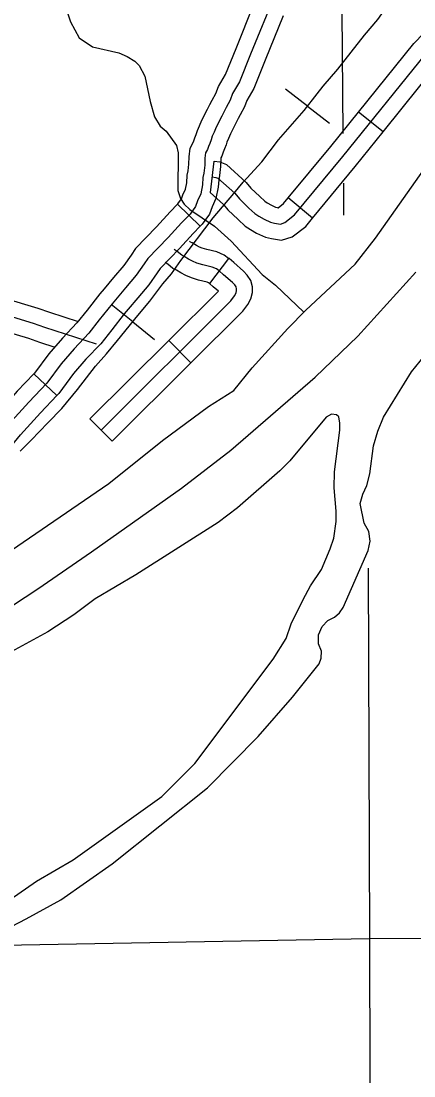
# Model space of a CAD drawing. Extents: x 1377389 to 1380723, y 1168351 to 1170484.
# Drawn here: x 1378548 to 1378585.3, y 1168788.5 to 1168888.7 of the extents above; entities that cross this region are included whole.
import ezdxf

# ---------------------------------------------------------------- set-up
doc = ezdxf.new("R2010")
doc.units = 0
doc.layers.add('B_Fill', color=7, linetype='Continuous')

msp = doc.modelspace()

# ---------------------------------------------------------------- linework, layer by layer
at = {"layer": 'B_Fill'}
for p, q in [((1378575.18, 1168880.63), (1378573.09, 1168882.24)), ((1378565.89, 1168880.76), (1378565.89, 1168880.76)), ((1378575.18, 1168880.63), (1378577.27, 1168879.01)), ((1378582.36, 1168878.17), (1378580.03, 1168880.06)), ((1378565.94, 1168872.4), (1378566.31, 1168875.38)), ((1378575.65, 1168869.99), (1378573.34, 1168871.91)), ((1378564.98, 1168869.21), (1378562.83, 1168871.3)), ((1378567.67, 1168866.16), (1378565.87, 1168863.77)), ((1378558.57, 1168860.13), (1378556.53, 1168861.79)), ((1378558.57, 1168860.13), (1378560.62, 1168858.46)), ((1378564.1, 1168856.23), (1378561.98, 1168858.36)), ((1378551.36, 1168853.13), (1378549.18, 1168855.2)), ((1378549.18, 1168855.2), (1378549.18, 1168855.2)), ((1378556.61, 1168848.78), (1378554.5, 1168850.91))]:
    msp.add_line(p, q, dxfattribs=at)
for points in [[(1378578.35, 1168901.27), (1378578.54, 1168878.01)], [(1378574.85, 1168880.2), (1378576.08, 1168881.8), (1378576.66, 1168882.53), (1378578.05, 1168884.13), (1378580.6, 1168887.35), (1378581.86, 1168888.86), (1378582.76, 1168890.15), (1378583.3, 1168890.71), (1378583.66, 1168891.07), (1378584.38, 1168891.69), (1378585.07, 1168892.36), (1378586.17, 1168893.44)], [(1378574.85, 1168880.2), (1378576.08, 1168881.8), (1378576.66, 1168882.53), (1378578.05, 1168884.13), (1378580.6, 1168887.35), (1378581.86, 1168888.86), (1378582.76, 1168890.15), (1378583.3, 1168890.71), (1378583.66, 1168891.07), (1378584.38, 1168891.69), (1378585.07, 1168892.36), (1378586.17, 1168893.44)], [(1378572.12, 1168891.35), (1378569.77, 1168885.54), (1378568.72, 1168882.94), (1378568.06, 1168881.82), (1378567.81, 1168881.19), (1378567.43, 1168880.49), (1378567.02, 1168879.68), (1378566.5, 1168878.63), (1378566.29, 1168878.15), (1378566.11, 1168877.75), (1378566.01, 1168877.43), (1378565.89, 1168877.08), (1378565.76, 1168876.79), (1378565.66, 1168876.49), (1378565.48, 1168876.17), (1378565.43, 1168875.68), (1378565.4, 1168875), (1378565.33, 1168874.25), (1378565.24, 1168873.84), (1378565.19, 1168873.13), (1378565.02, 1168872.29), (1378564.73, 1168871.62), (1378564.53, 1168871.09), (1378564.02, 1168870.37), (1378563.21, 1168869.54), (1378561.92, 1168868.13), (1378559.99, 1168866.14), (1378559.66, 1168865.63), (1378558.9, 1168864.56), (1378557.89, 1168863.37), (1378556.6, 1168861.83), (1378555.39, 1168860.31), (1378554.39, 1168859.04), (1378553, 1168857.58), (1378551.77, 1168856.15), (1378550.39, 1168854.3), (1378548.69, 1168852.51), (1378546.77, 1168850.38)], [(1378552.22, 1168889.95), (1378552.64, 1168888.64), (1378553.47, 1168887.1), (1378554.74, 1168886.24), (1378557.25, 1168885.68), (1378558.04, 1168885.34), (1378558.76, 1168884.9), (1378559.19, 1168884.47), (1378559.72, 1168883.45), (1378560.22, 1168881.06), (1378560.64, 1168879.59), (1378561.17, 1168878.71), (1378561.73, 1168878.24), (1378562.71, 1168876.89), (1378562.87, 1168876.18), (1378562.86, 1168872.59), (1378563.11, 1168871.84), (1378563.44, 1168871.31), (1378564, 1168870.79), (1378566.33, 1168869.22), (1378567.91, 1168867.78), (1378570.87, 1168864.63), (1378572.12, 1168863.6)], [(1378565.89, 1168880.76), (1378566.1, 1168881.18), (1378566.45, 1168881.83), (1378566.7, 1168882.48), (1378567.37, 1168883.61), (1378568.38, 1168886.1), (1378570.08, 1168890.31)], [(1378572.86, 1168889.19), (1378571.16, 1168884.97), (1378570.07, 1168882.28), (1378569.41, 1168881.16), (1378569.17, 1168880.56), (1378568.76, 1168879.8), (1378568.58, 1168879.43)], [(1378547.87, 1168847.83), (1378548.92, 1168848.88), (1378550.51, 1168850.55), (1378551.82, 1168851.89), (1378553.31, 1168853.71), (1378555.03, 1168855.92), (1378556.06, 1168857.1), (1378557.13, 1168858.36), (1378559.06, 1168860.73), (1378560.19, 1168862.09), (1378561.42, 1168863.74), (1378562.24, 1168864.68), (1378563.14, 1168865.94), (1378566.21, 1168870), (1378568.16, 1168872.31), (1378569.07, 1168873.39), (1378570.82, 1168875.34), (1378572.41, 1168877.43), (1378574.85, 1168880.2), (1378576.08, 1168881.8), (1378576.66, 1168882.53), (1378578.05, 1168884.13), (1378580.6, 1168887.35), (1378581.86, 1168888.86)], [(1378580.03, 1168880.06), (1378585.28, 1168886.57), (1378586.22, 1168887.55), (1378586.74, 1168888.2)], [(1378582.36, 1168878.17), (1378587.53, 1168884.59), (1378588.47, 1168885.57), (1378589.08, 1168886.32)], [(1378566.12, 1168873.89), (1378566.45, 1168873.85), (1378566.66, 1168873.77), (1378568.26, 1168872.34), (1378568.71, 1168871.8), (1378569.61, 1168870.94), (1378570.18, 1168870.41), (1378570.55, 1168870.16), (1378571.04, 1168869.88), (1378571.66, 1168869.59), (1378572.02, 1168869.51), (1378572.6, 1168869.42), (1378573.01, 1168869.55), (1378573.95, 1168870.29), (1378578.54, 1168875.82), (1378586.4, 1168885.58)], [(1378511.68, 1168817.82), (1378515.73, 1168819.46), (1378518.68, 1168820.94), (1378520.32, 1168822.14), (1378522.57, 1168823.52), (1378530.84, 1168827.67), (1378535.32, 1168830.55), (1378539.43, 1168833.54), (1378544.09, 1168836.44), (1378556.3, 1168844.79), (1378561.38, 1168848.86), (1378565.77, 1168852.08), (1378568.18, 1168853.62), (1378569.91, 1168855.77), (1378573.29, 1168859.49), (1378575, 1168861.25), (1378579.7, 1168865.6), (1378581.63, 1168868.08), (1378590.74, 1168881.01)], [(1378511.68, 1168817.82), (1378515.73, 1168819.46), (1378518.68, 1168820.94), (1378520.32, 1168822.14), (1378522.57, 1168823.52), (1378530.84, 1168827.67), (1378535.32, 1168830.55), (1378539.43, 1168833.54), (1378544.09, 1168836.44), (1378556.3, 1168844.79), (1378561.38, 1168848.86), (1378565.77, 1168852.08), (1378568.18, 1168853.62), (1378569.91, 1168855.77), (1378573.29, 1168859.49), (1378575, 1168861.25), (1378579.7, 1168865.6), (1378581.63, 1168868.08), (1378590.74, 1168881.01)], [(1378547.87, 1168847.83), (1378548.92, 1168848.88), (1378550.51, 1168850.55), (1378551.82, 1168851.89), (1378553.31, 1168853.71), (1378555.03, 1168855.92), (1378556.06, 1168857.1), (1378557.13, 1168858.36), (1378559.06, 1168860.73), (1378560.19, 1168862.09), (1378561.42, 1168863.74), (1378562.24, 1168864.68), (1378563.14, 1168865.94), (1378566.21, 1168870), (1378568.16, 1168872.31), (1378569.07, 1168873.39), (1378570.82, 1168875.34), (1378572.41, 1168877.43), (1378574.85, 1168880.2)], [(1378547.87, 1168847.83), (1378548.92, 1168848.88), (1378550.51, 1168850.55), (1378551.82, 1168851.89), (1378553.31, 1168853.71), (1378555.03, 1168855.92), (1378556.06, 1168857.1), (1378557.13, 1168858.36), (1378559.06, 1168860.73), (1378560.19, 1168862.09), (1378561.42, 1168863.74), (1378562.24, 1168864.68), (1378563.14, 1168865.94), (1378566.21, 1168870), (1378568.16, 1168872.31), (1378569.07, 1168873.39), (1378570.82, 1168875.34), (1378572.41, 1168877.43), (1378574.85, 1168880.2)], [(1378562.83, 1168871.3), (1378562.86, 1168871.34), (1378563.19, 1168871.8), (1378563.34, 1168872.18), (1378563.58, 1168872.74), (1378563.7, 1168873.33), (1378563.75, 1168874.06), (1378563.84, 1168874.48), (1378563.9, 1168875.11), (1378563.94, 1168875.8), (1378564.02, 1168876.64), (1378564.29, 1168877.11), (1378564.36, 1168877.32), (1378564.48, 1168877.62), (1378564.59, 1168877.92), (1378564.71, 1168878.29), (1378564.92, 1168878.76), (1378565.14, 1168879.27), (1378565.68, 1168880.34), (1378565.89, 1168880.76)], [(1378573.34, 1168871.91), (1378577.38, 1168876.77), (1378580.03, 1168880.06)], [(1378568.58, 1168879.43), (1378568.37, 1168879.01), (1378567.86, 1168877.99), (1378567.66, 1168877.55), (1378567.52, 1168877.21), (1378567.43, 1168876.95), (1378567.29, 1168876.55), (1378567.17, 1168876.25), (1378567.03, 1168875.87), (1378566.94, 1168875.71), (1378566.93, 1168875.56), (1378566.89, 1168874.89), (1378566.81, 1168874.02), (1378566.73, 1168873.63), (1378566.68, 1168872.92), (1378566.46, 1168871.84), (1378566.12, 1168871.06), (1378565.86, 1168870.37), (1378565.17, 1168869.41), (1378564.98, 1168869.21)], [(1378575.65, 1168869.99), (1378579.7, 1168874.87), (1378582.36, 1168878.17)], [(1378566.31, 1168875.38), (1378566.83, 1168875.32), (1378567.46, 1168875.06), (1378569.33, 1168873.38), (1378569.8, 1168872.83), (1378570.64, 1168872.03), (1378571.11, 1168871.59), (1378571.34, 1168871.43), (1378571.74, 1168871.21), (1378572.14, 1168871.02), (1378572.29, 1168870.98), (1378572.39, 1168870.97), (1378572.9, 1168871.37), (1378573.34, 1168871.91)], [(1378578.58, 1168873.29), (1378578.6, 1168870.27)], [(1378565.93, 1168872.41), (1378567.18, 1168871.29), (1378567.61, 1168870.77), (1378568.58, 1168869.85), (1378569.25, 1168869.23), (1378569.75, 1168868.89), (1378570.34, 1168868.55), (1378571.17, 1168868.16), (1378571.75, 1168868.03), (1378572.71, 1168867.89), (1378573.71, 1168868.19), (1378575, 1168869.2), (1378575.65, 1168869.99)], [(1378562.83, 1168871.3), (1378562.12, 1168870.57), (1378560.82, 1168869.16), (1378558.82, 1168867.08), (1378558.42, 1168866.47), (1378557.71, 1168865.48), (1378556.75, 1168864.34), (1378555.84, 1168863.26)], [(1378564.98, 1168869.21), (1378564.3, 1168868.51), (1378563.01, 1168867.11), (1378561.17, 1168865.21), (1378560.9, 1168864.79), (1378560.09, 1168863.64), (1378559.04, 1168862.41), (1378558.14, 1168861.33)], [(1378555.56, 1168849.84), (1378567.89, 1168862.12), (1378568.22, 1168862.59), (1378568.38, 1168862.87), (1378568.44, 1168863.11), (1378568.44, 1168863.26), (1378568.4, 1168863.44), (1378568.26, 1168863.63), (1378568.05, 1168863.86), (1378567.2, 1168864.61), (1378566.78, 1168864.96), (1378566.51, 1168865.16), (1378566.1, 1168865.33), (1378565.21, 1168865.54), (1378564.66, 1168865.71), (1378564.25, 1168865.88), (1378563.87, 1168866.09), (1378563.46, 1168866.33), (1378563.22, 1168866.46), (1378562.78, 1168866.81), (1378562.51, 1168867)], [(1378567.67, 1168866.16), (1378567.26, 1168866.47), (1378566.56, 1168866.77), (1378565.6, 1168866.99), (1378565.17, 1168867.12), (1378564.9, 1168867.23), (1378564.61, 1168867.39), (1378564.21, 1168867.62), (1378564.06, 1168867.71), (1378563.97, 1168867.78)], [(1378564.1, 1168856.23), (1378569.04, 1168861.15), (1378569.49, 1168861.78), (1378569.79, 1168862.3), (1378569.94, 1168862.92), (1378569.94, 1168863.44), (1378569.79, 1168864.06), (1378569.44, 1168864.57), (1378569.1, 1168864.93), (1378568.17, 1168865.75), (1378567.72, 1168866.13), (1378567.67, 1168866.16)], [(1378565.87, 1168863.77), (1378565.76, 1168863.85), (1378565.64, 1168863.9), (1378564.82, 1168864.09), (1378564.15, 1168864.3), (1378563.6, 1168864.53), (1378563.14, 1168864.78), (1378562.71, 1168865.03), (1378562.39, 1168865.21), (1378561.89, 1168865.6), (1378561.64, 1168865.77)], [(1378543.49, 1168830.82), (1378549.54, 1168834.77), (1378554.64, 1168838.27), (1378563.21, 1168844.32), (1378567.89, 1168847.94), (1378575.9, 1168854.87), (1378579.96, 1168858.77), (1378585.45, 1168864.84)], [(1378543.24, 1168863.29), (1378546.28, 1168862.41), (1378549.56, 1168861.43), (1378550.67, 1168861.05), (1378553.38, 1168860.16)], [(1378555.84, 1168863.26), (1378555.44, 1168862.78), (1378554.22, 1168861.24), (1378553.25, 1168860.02), (1378551.89, 1168858.59), (1378550.6, 1168857.09), (1378549.24, 1168855.26), (1378549.18, 1168855.2)], [(1378561.98, 1168858.36), (1378566.7, 1168863.05), (1378566.22, 1168863.47), (1378565.85, 1168863.78), (1378565.87, 1168863.77)], [(1378572.12, 1168863.6), (1378574.81, 1168861.05)], [(1378544.21, 1168801.23), (1378548.43, 1168803.41), (1378551.72, 1168805.23), (1378556.6, 1168808.64), (1378565.67, 1168815.87), (1378570.48, 1168820.75), (1378573.75, 1168824.48), (1378576.27, 1168827.64), (1378576.47, 1168828.18), (1378576.49, 1168828.86), (1378576.21, 1168829.54), (1378576.22, 1168830.4), (1378576.56, 1168831.2), (1378577.1, 1168831.76), (1378577.74, 1168832.08), (1378578.2, 1168832.48), (1378578.57, 1168833), (1378580.93, 1168838.41), (1378581.13, 1168839.31), (1378580.99, 1168840.23), (1378580.57, 1168841.01), (1378580.18, 1168842.87), (1378580.42, 1168843.75), (1378580.82, 1168844.57), (1378581.09, 1168845.69), (1378581.45, 1168848.35), (1378581.84, 1168849.75), (1378582.4, 1168851.09), (1378585.04, 1168855.38), (1378589.57, 1168860.94)], [(1378544.21, 1168801.23), (1378548.43, 1168803.41), (1378551.72, 1168805.23), (1378556.6, 1168808.64), (1378565.67, 1168815.87), (1378570.48, 1168820.75), (1378573.75, 1168824.48), (1378576.27, 1168827.64), (1378576.47, 1168828.18), (1378576.49, 1168828.86), (1378576.21, 1168829.54), (1378576.22, 1168830.4), (1378576.56, 1168831.2), (1378577.1, 1168831.76), (1378577.74, 1168832.08), (1378578.2, 1168832.48), (1378578.57, 1168833), (1378580.93, 1168838.41), (1378581.13, 1168839.31), (1378580.99, 1168840.23), (1378580.57, 1168841.01), (1378580.18, 1168842.87), (1378580.42, 1168843.75), (1378580.82, 1168844.57), (1378581.09, 1168845.69), (1378581.45, 1168848.35), (1378581.84, 1168849.75), (1378582.4, 1168851.09), (1378585.04, 1168855.38), (1378589.57, 1168860.94)], [(1378545.86, 1168860.97), (1378549.1, 1168860), (1378550.19, 1168859.63), (1378555.08, 1168858.03)], [(1378558.14, 1168861.33), (1378557.76, 1168860.88), (1378556.57, 1168859.38), (1378555.52, 1168858.05), (1378554.12, 1168856.58), (1378552.95, 1168855.21), (1378551.54, 1168853.33), (1378551.36, 1168853.13)], [(1378542.41, 1168860.4), (1378545.44, 1168859.53), (1378548.65, 1168858.57), (1378549.72, 1168858.2), (1378551.16, 1168857.73)], [(1378554.5, 1168850.91), (1378561.98, 1168858.36)], [(1378556.61, 1168848.78), (1378564.1, 1168856.23)], [(1378549.18, 1168855.2), (1378547.59, 1168853.53), (1378545.64, 1168851.36), (1378544.46, 1168849.95), (1378543.42, 1168849.01), (1378542.04, 1168847.78), (1378541.91, 1168847.66)], [(1378543.99, 1168845.5), (1378544.08, 1168845.58), (1378545.42, 1168846.78), (1378546.63, 1168847.86), (1378547.9, 1168849.4), (1378549.79, 1168851.49), (1378551.36, 1168853.13)], [(1378545.42, 1168804.25), (1378549.42, 1168806.99), (1378552.89, 1168809.04), (1378561.34, 1168815.04), (1378564.48, 1168818.19), (1378571.92, 1168828.08), (1378573.15, 1168830.04), (1378573.63, 1168831.46), (1378574.76, 1168833.76), (1378575.45, 1168835.06), (1378576.49, 1168836.62), (1378577.34, 1168838.56), (1378577.68, 1168839.58), (1378577.89, 1168841.18), (1378577.91, 1168842.15), (1378577.72, 1168844.35), (1378577.74, 1168845.89), (1378578.23, 1168849.83), (1378578.25, 1168850.51), (1378578.14, 1168851.11), (1378577.92, 1168851.31), (1378577.44, 1168851.37), (1378576.93, 1168851.07), (1378573.48, 1168846.94), (1378572.55, 1168845.98), (1378568.51, 1168842.46), (1378566.69, 1168841.08), (1378558.86, 1168836.11), (1378555, 1168833.81), (1378552.96, 1168832.29), (1378550.49, 1168830.68), (1378547.01, 1168828.8)], [(1378545.42, 1168804.25), (1378549.42, 1168806.99), (1378552.89, 1168809.04), (1378561.34, 1168815.04), (1378564.48, 1168818.19), (1378571.92, 1168828.08), (1378573.15, 1168830.04), (1378573.63, 1168831.46), (1378574.76, 1168833.76), (1378575.45, 1168835.06), (1378576.49, 1168836.62), (1378577.34, 1168838.56), (1378577.68, 1168839.58), (1378577.89, 1168841.18), (1378577.91, 1168842.15), (1378577.72, 1168844.35), (1378577.74, 1168845.89), (1378578.23, 1168849.83), (1378578.25, 1168850.51), (1378578.14, 1168851.11), (1378577.92, 1168851.31), (1378577.44, 1168851.37), (1378576.93, 1168851.07), (1378573.48, 1168846.94), (1378572.55, 1168845.98), (1378568.51, 1168842.46), (1378566.69, 1168841.08), (1378558.86, 1168836.11), (1378555, 1168833.81), (1378552.96, 1168832.29), (1378550.49, 1168830.68), (1378547.01, 1168828.8)], [(1378580.94, 1168836.74), (1378581.05, 1168801.57), (1378581.22, 1168735.56)], [(1378544.49, 1168800.89), (1378581.05, 1168801.57), (1378688.56, 1168801.85), (1378732.44, 1168801.94)]]:
    msp.add_lwpolyline(points, dxfattribs=at)

doc.saveas('drawing.dxf')
